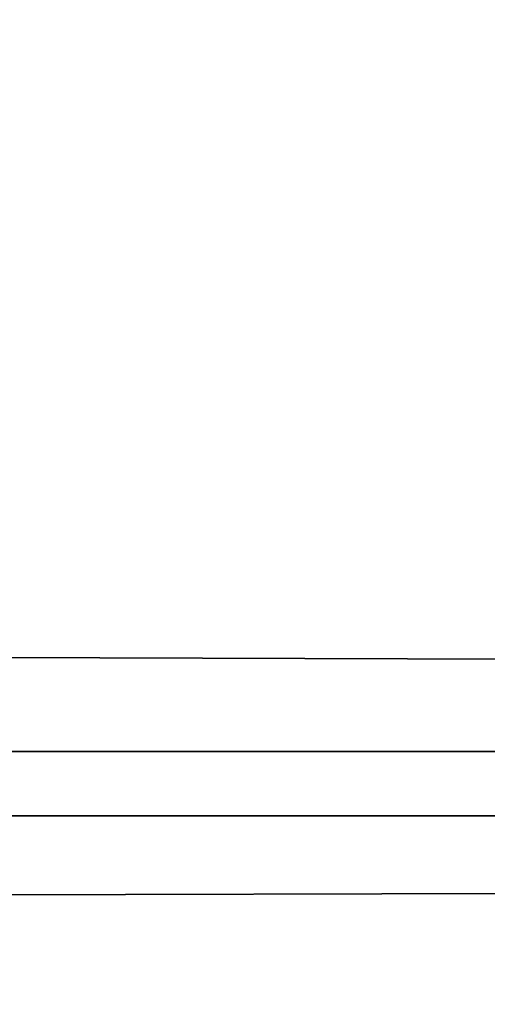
# Model space of a CAD drawing. Header units: millimetres. Extents: x -184 to 165, y -135 to 242.
# Tile 408 of 656: x -36.495 to -36.28, y -91.356 to -90.902. Entities that reach past the tile are written whole.
import ezdxf

# ---------------------------------------------------------------- set-up
doc = ezdxf.new("R2010")
doc.units = ezdxf.units.MM
doc.header["$LTSCALE"] = 41.718519
doc.layers.add('384', color=7, linetype='CONTINUOUS')
doc.layers.add('386', color=7, linetype='CONTINUOUS')

msp = doc.modelspace()

# ---------------------------------------------------------------- linework, layer by layer
at = {"layer": '384', "linetype": 'CONTINUOUS'}
for points in [[(-24.17524, -90.78731, 60), (-24.42274, -91.23661, 60), (-173.35226, -90.73699, 60), (-24.17524, -90.78731, 60)], [(-24.42274, -91.23661, 60), (-173.05767, -91.27191, 60), (-173.35226, -90.73699, 60), (-24.42274, -91.23661, 60)], [(-24.42274, -91.23661, 60), (-24.67293, -91.68437, 60), (-173.05767, -91.27191, 60), (-24.42274, -91.23661, 60)], [(-24.67293, -91.68437, 60), (-172.75951, -91.80421, 60), (-173.05767, -91.27191, 60), (-24.67293, -91.68437, 60)]]:
    msp.add_3dface(points, dxfattribs=at)
at = {"layer": '386', "linetype": 'CONTINUOUS'}
for points in [[(-173.32476, -90.78731, 63), (-173.07726, -91.23661, 63), (-24.14774, -90.73699, 63), (-173.32476, -90.78731, 63)], [(-173.07726, -91.23661, 63), (-24.44233, -91.27191, 63), (-24.14774, -90.73699, 63), (-173.07726, -91.23661, 63)], [(-173.07726, -91.23661, 63), (-172.82707, -91.68437, 63), (-24.44233, -91.27191, 63), (-173.07726, -91.23661, 63)], [(-172.82707, -91.68437, 63), (-24.74049, -91.80421, 63), (-24.44233, -91.27191, 63), (-172.82707, -91.68437, 63)]]:
    msp.add_3dface(points, dxfattribs=at)

doc.saveas('drawing.dxf')
